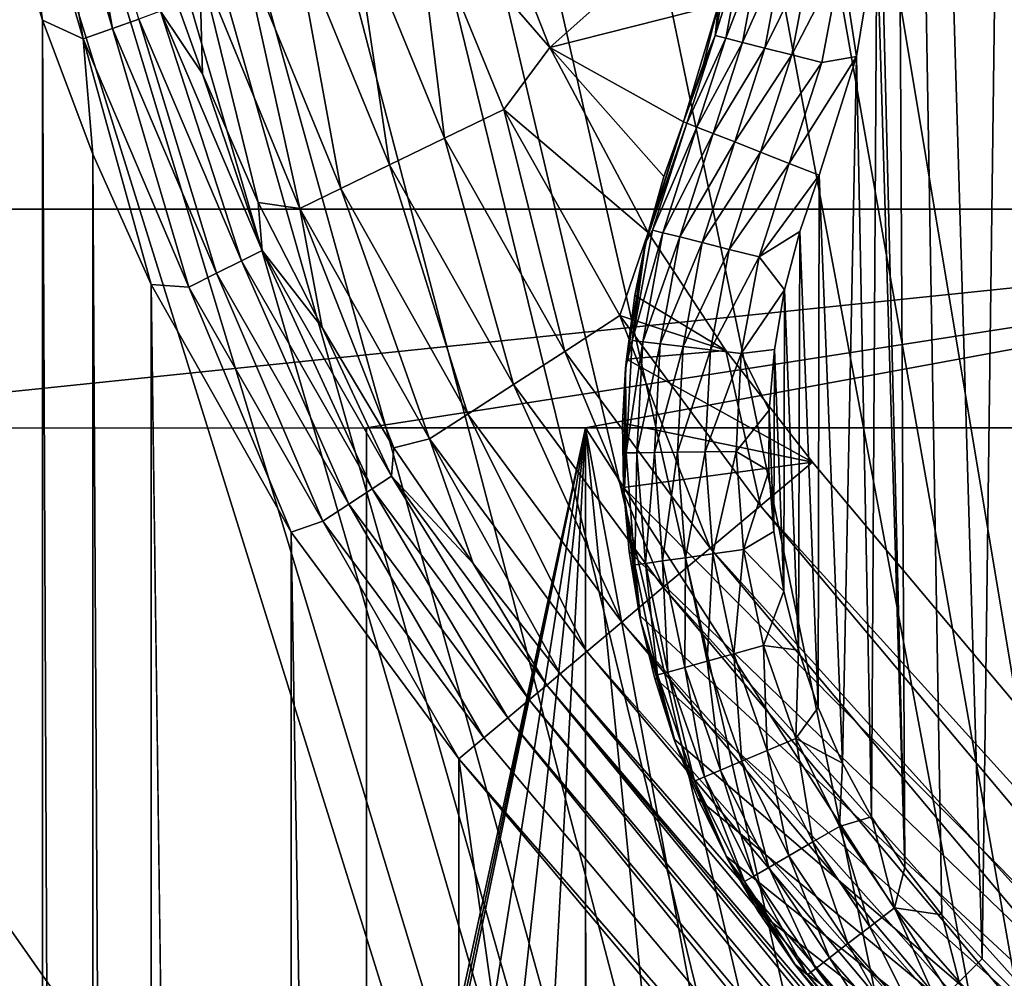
# Model space of a CAD drawing. Header units: metres. Extents: x -206 to 75, y -104 to 104.
# Tile 1051 of 1056: x -59.13 to -52.38, y 32.32 to 38.89. Entities that reach past the tile are written whole.
import ezdxf

# ---------------------------------------------------------------- set-up
doc = ezdxf.new("R2010")
doc.units = ezdxf.units.M
doc.layers.add('solid_01_1-CONSUMER_THERM_B_125288', color=7, linetype='CONTINUOUS')

msp = doc.modelspace()

# ---------------------------------------------------------------- linework, layer by layer
at = {"layer": 'solid_01_1-CONSUMER_THERM_B_125288'}
for points in [[(-37.64893, 67.310463), (-65.493088, -75.014526), (-65.514557, 74.985474)], [(-37.64893, 67.310463), (-37.75058, 66.766258), (-65.493088, -75.014526)], [(-37.75058, 66.766258), (-37.7505, 66.212639), (-65.493088, -75.014526)], [(-37.7505, 66.212639), (-37.731541, -66.233742), (-65.493088, -75.014526)], [(-54.604618, 63.590931, 75.400002), (-55.875881, 63.500595, 75.400002), (-46.600052, -0.008495, 75.400002)], [(-54.604618, 63.590931, 75.400002), (-46.602749, 37.591507, 75.400002), (-46.512596, 38.862782, 75.400002)], [(-54.604618, 63.590931, 75.400002), (-46.600052, -0.008495, 75.400002), (-46.602749, 37.591507, 75.400002)], [(-54.604618, 63.590931, 75.400002), (-46.512596, 38.862782, 75.400002), (-46.24081, 40.118778, 75.400002)], [(-55.875881, 63.500595, 75.400002), (-57.13184, 63.228626, 75.400002), (-46.600052, -0.008495, 75.400002)], [(-57.13184, 63.228626, 75.400002), (-57.743397, 63.02562, 75.400002), (-46.600052, -0.008495, 75.400002)], [(-57.743397, 63.02562, 75.400002), (-58.338539, 62.779522, 75.400002), (-46.600052, -0.008495, 75.400002)], [(-58.338539, 62.779522, 75.400002), (-59.467224, 62.163826, 75.400002), (-46.600052, -0.008495, 75.400002)], [(-59.467224, 62.163826, 75.400002), (-60.497128, 61.393181, 75.400002), (-46.600052, -0.008495, 75.400002)], [(-60.497128, 61.393181, 75.400002), (-60.968388, 60.95443, 75.400002), (-46.600052, -0.008495, 75.400002)], [(-60.968388, 60.95443, 75.400002), (-61.40707, 60.483109, 75.400002), (-46.600052, -0.008495, 75.400002)], [(-61.40707, 60.483109, 75.400002), (-62.177567, 59.453091, 75.400002), (-46.600052, -0.008495, 75.400002)], [(-62.177567, 59.453091, 75.400002), (-62.793098, 58.324318, 75.400002), (-46.600052, -0.008495, 75.400002)], [(-62.793098, 58.324318, 75.400002), (-63.039112, 57.729141, 75.400002), (-46.600052, -0.008495, 75.400002)], [(-63.039112, 57.729141, 75.400002), (-63.242031, 57.117554, 75.400002), (-46.600052, -0.008495, 75.400002)], [(-63.242031, 57.117554, 75.400002), (-63.513821, 55.861557, 75.400002), (-46.600052, -0.008495, 75.400002)], [(-63.513821, 55.861557, 75.400002), (-63.60397, 54.590282, 75.400002), (-46.600052, -0.008495, 75.400002)], [(-52.248238, 54.681129, 13.5), (-53.177639, 53.994682, 13.5), (-52.535599, 32.453663, 13.5)], [(-52.248238, 54.681129, 13.5), (-52.535599, 32.453663, 13.5), (-43.500061, 23.418135, 13.5)], [(-63.60397, 54.590282, 75.400002), (-63.600052, -0.009716, 75.400002), (-46.600052, -0.008495, 75.400002)], [(-48.602749, 37.591362, 72.400002), (-61.602749, 37.590427, 72.400002), (-61.60397, 54.590427, 72.400002)], [(-48.524323, 38.903294, 72.400002), (-48.602749, 37.591362, 72.400002), (-61.60397, 54.590427, 72.400002)], [(-53.177639, 53.994682, 13.5), (-53.234608, 39.918453, 13.5), (-53.066238, 33.079536, 13.5)], [(-53.177639, 53.994682, 13.5), (-52.81263, 32.754345, 13.5), (-52.535599, 32.453663, 13.5)], [(-53.177639, 53.994682, 13.5), (-53.066238, 33.079536, 13.5), (-52.81263, 32.754345, 13.5)], [(-59.001762, 40.580276, 1.599859), (-58.492748, 38.829185, 1.599859), (-58.816029, 40.622505, 1.720235)], [(-58.492748, 38.829185, 1.599859), (-58.31332, 38.893105, 1.720235), (-58.816029, 40.622505, 1.720235)], [(-59.209061, 40.53315, 1.525184), (-58.693008, 38.757843, 1.525184), (-59.001762, 40.580276, 1.599859)], [(-58.693008, 38.757843, 1.525184), (-58.492748, 38.829185, 1.599859), (-59.001762, 40.580276, 1.599859)], [(-59.209061, 40.53315, 1.525184), (-59.260582, 39.820492, 1.5), (-58.973278, 38.884315, 1.5)], [(-59.209061, 40.53315, 1.525184), (-58.973278, 38.884315, 1.5), (-58.693008, 38.757843, 1.525184)], [(-56.426468, 39.771786, 3.45631), (-55.497864, 38.697876, 3.5), (-56.025105, 40.038948, 3.5)], [(-54.237774, 39.821186, 3.5), (-56.025105, 40.038948, 3.5), (-55.497864, 38.697876, 3.5)], [(-53.234608, 39.918453, 13.5), (-53.257755, 39.486328, 13.5), (-53.066238, 33.079536, 13.5)], [(-58.962337, -38.912071, 1.5), (-58.973278, 38.884315, 1.5), (-59.260582, 39.820492, 1.5)], [(-59.249336, -39.848335, 1.5), (-58.962337, -38.912071, 1.5), (-59.260582, 39.820492, 1.5)], [(-54.237774, 39.821186, 3.5), (-55.497864, 38.697876, 3.5), (-54.341412, 38.990894, 3.5)], [(-56.853764, 39.626671, 3.325905), (-56.217865, 38.076176, 3.325905), (-56.426468, 39.771786, 3.45631)], [(-56.426468, 39.771786, 3.45631), (-55.811726, 38.272877, 3.45631), (-55.497864, 38.697876, 3.5)], [(-56.217865, 38.076176, 3.325905), (-55.811726, 38.272877, 3.45631), (-56.426468, 39.771786, 3.45631)], [(-57.25042, 39.491962, 3.113388), (-56.594879, 37.893581, 3.113388), (-56.853764, 39.626671, 3.325905)], [(-56.594879, 37.893581, 3.113388), (-56.217865, 38.076176, 3.325905), (-56.853764, 39.626671, 3.325905)], [(-57.602428, 39.372414, 2.826262), (-56.929462, 37.731541, 2.826262), (-57.25042, 39.491962, 3.113388)], [(-56.929462, 37.731541, 2.826262), (-56.594879, 37.893581, 3.113388), (-57.25042, 39.491962, 3.113388)], [(-53.499882, 39.307503, 13.475115), (-53.396095, 38.636612, 13.5), (-53.257755, 39.486328, 13.5)], [(-53.257755, 39.486328, 13.5), (-53.396095, 38.636612, 13.5), (-53.293507, 33.426723, 13.5)], [(-53.257755, 39.486328, 13.5), (-53.293507, 33.426723, 13.5), (-53.066238, 33.079536, 13.5)], [(-58.200096, 39.423279, 2.071429), (-57.876328, 38.518135, 2.071429), (-57.897369, 39.272247, 2.474663)], [(-58.163837, 38.946358, 1.8802), (-57.876328, 38.518135, 2.071429), (-58.200096, 39.423279, 2.071429)], [(-54.364655, 38.780788, 12.722384), (-54.247372, 39.400803, 12.722247), (-54.341404, 38.990929, 12.5)], [(-54.173943, 39.39164, 12.933833), (-54.247372, 39.400803, 12.722247), (-54.364655, 38.780788, 12.722384)], [(-54.173943, 39.39164, 12.933833), (-54.364655, 38.780788, 12.722384), (-54.292927, 38.762486, 12.93396)], [(-54.173943, 39.39164, 12.933833), (-54.292927, 38.762486, 12.93396), (-54.055595, 39.376865, 13.123621)], [(-57.897369, 39.272247, 2.474663), (-57.209801, 37.595768, 2.474663), (-57.602428, 39.372414, 2.826262)], [(-57.209801, 37.595768, 2.474663), (-56.929462, 37.731541, 2.826262), (-57.602428, 39.372414, 2.826262)], [(-54.292927, 38.762486, 12.93396), (-54.177338, 38.73299, 13.123731), (-54.055595, 39.376865, 13.123621)], [(-54.055595, 39.376865, 13.123621), (-54.177338, 38.73299, 13.123731), (-53.898273, 39.357231, 13.282076)], [(-54.177338, 38.73299, 13.123731), (-54.023693, 38.693787, 13.282164), (-53.898273, 39.357231, 13.282076)], [(-53.898273, 39.357231, 13.282076), (-54.023693, 38.693787, 13.282164), (-53.709881, 39.333714, 13.401237)], [(-54.023693, 38.693787, 13.282164), (-53.839714, 38.646843, 13.401298), (-53.709881, 39.333714, 13.401237)], [(-53.709881, 39.333714, 13.401237), (-53.839714, 38.646843, 13.401298), (-53.499882, 39.307503, 13.475115)], [(-57.494888, 37.635742, 2.071429), (-57.209801, 37.595768, 2.474663), (-57.897369, 39.272247, 2.474663)], [(-57.876328, 38.518135, 2.071429), (-57.494888, 37.635742, 2.071429), (-57.897369, 39.272247, 2.474663)], [(-53.839714, 38.646843, 13.401298), (-53.634647, 38.594521, 13.475146), (-53.499882, 39.307503, 13.475115)], [(-53.499882, 39.307503, 13.475115), (-53.634647, 38.594521, 13.475146), (-53.396095, 38.636612, 13.5)], [(-54.341412, 38.990894, 3.5), (-55.497864, 38.697876, 3.5), (-54.582043, 38.189552, 3.5)], [(-54.444931, 38.585197, 12.5), (-54.341404, 38.990929, 12.5), (-54.582043, 38.189552, 3.5)], [(-54.341412, 38.990894, 3.5), (-54.582043, 38.189552, 3.5), (-54.341404, 38.990929, 12.5)], [(-54.364655, 38.780788, 12.722384), (-54.341404, 38.990929, 12.5), (-54.444931, 38.585197, 12.5)], [(-58.31332, 38.893105, 1.720235), (-57.609383, 37.235394, 1.720235), (-58.163837, 38.946358, 1.8802)], [(-58.163837, 38.946358, 1.8802), (-57.467255, 37.305969, 1.8802), (-57.876328, 38.518135, 2.071429)], [(-57.609383, 37.235394, 1.720235), (-57.467255, 37.305969, 1.8802), (-58.163837, 38.946358, 1.8802)], [(-58.617794, -37.99506, 1.5), (-58.628448, 37.967438, 1.5), (-58.973278, 38.884315, 1.5)], [(-58.693008, 38.757843, 1.525184), (-58.973278, 38.884315, 1.5), (-58.628448, 37.967438, 1.5)], [(-58.962337, -38.912071, 1.5), (-58.617794, -37.99506, 1.5), (-58.973278, 38.884315, 1.5)], [(-58.492748, 38.829185, 1.599859), (-57.77998, 37.150677, 1.599859), (-58.31332, 38.893105, 1.720235)], [(-57.77998, 37.150677, 1.599859), (-57.609383, 37.235394, 1.720235), (-58.31332, 38.893105, 1.720235)], [(-58.693008, 38.757843, 1.525184), (-57.970387, 37.056126, 1.525184), (-58.492748, 38.829185, 1.599859)], [(-57.970387, 37.056126, 1.525184), (-57.77998, 37.150677, 1.599859), (-58.492748, 38.829185, 1.599859)], [(-58.693008, 38.757843, 1.525184), (-58.628448, 37.967438, 1.5), (-58.227875, 37.074448, 1.5)], [(-58.693008, 38.757843, 1.525184), (-58.227875, 37.074448, 1.5), (-57.970387, 37.056126, 1.525184)], [(-54.364655, 38.780788, 12.722384), (-54.582043, 38.189552, 12.5), (-54.55872, 38.180355, 12.722521)], [(-54.364655, 38.780788, 12.722384), (-54.444931, 38.585197, 12.5), (-54.582043, 38.189552, 12.5)], [(-54.292927, 38.762486, 12.93396), (-54.364655, 38.780788, 12.722384), (-54.55872, 38.180355, 12.722521)], [(-54.292927, 38.762486, 12.93396), (-54.55872, 38.180355, 12.722521), (-54.489822, 38.153198, 12.934086)], [(-54.292927, 38.762486, 12.93396), (-54.489822, 38.153198, 12.934086), (-54.177338, 38.73299, 13.123731)], [(-54.177338, 38.73299, 13.123731), (-54.489822, 38.153198, 12.934086), (-54.378815, 38.10944, 13.12384)], [(-54.177338, 38.73299, 13.123731), (-54.378815, 38.10944, 13.12384), (-54.023693, 38.693787, 13.282164)], [(-55.811726, 38.272877, 3.45631), (-54.824425, 37.430332, 3.5), (-55.497864, 38.697876, 3.5)], [(-54.715866, 37.813927, 3.5), (-55.497864, 38.697876, 3.5), (-54.824425, 37.430332, 3.5)], [(-54.582043, 38.189552, 3.5), (-55.497864, 38.697876, 3.5), (-54.715866, 37.813927, 3.5)], [(-54.023693, 38.693787, 13.282164), (-54.378815, 38.10944, 13.12384), (-54.231274, 38.051281, 13.282251)], [(-54.023693, 38.693787, 13.282164), (-54.231274, 38.051281, 13.282251), (-53.839714, 38.646843, 13.401298)], [(-54.444931, 38.585197, 12.5), (-54.582043, 38.189552, 3.5), (-54.582043, 38.189552, 12.5)], [(-53.839714, 38.646843, 13.401298), (-54.231274, 38.051281, 13.282251), (-54.054615, 37.981644, 13.401358)], [(-53.839714, 38.646843, 13.401298), (-54.054615, 37.981644, 13.401358), (-53.634647, 38.594521, 13.475146)], [(-53.634647, 38.594521, 13.475146), (-54.054615, 37.981644, 13.401358), (-53.857716, 37.90403, 13.475177)], [(-53.857716, 37.90403, 13.475177), (-53.651714, 37.822826, 13.5), (-53.396095, 38.636612, 13.5)], [(-53.634647, 38.594521, 13.475146), (-53.857716, 37.90403, 13.475177), (-53.396095, 38.636612, 13.5)], [(-53.396095, 38.636612, 13.5), (-53.651714, 37.822826, 13.5), (-53.491867, 33.792919, 13.5)], [(-53.396095, 38.636612, 13.5), (-53.491867, 33.792919, 13.5), (-53.293507, 33.426723, 13.5)], [(-57.467255, 37.305969, 1.8802), (-57.494888, 37.635742, 2.071429), (-57.876328, 38.518135, 2.071429)], [(-56.217865, 38.076176, 3.325905), (-55.395622, 36.615929, 3.325905), (-55.811726, 38.272877, 3.45631)], [(-55.811726, 38.272877, 3.45631), (-55.016838, 36.86121, 3.45631), (-54.824425, 37.430332, 3.5)], [(-55.395622, 36.615929, 3.325905), (-55.016838, 36.86121, 3.45631), (-55.811726, 38.272877, 3.45631)], [(-54.582043, 38.189552, 12.5), (-54.824425, 37.430332, 3.5), (-54.841553, 37.359261, 12.5)], [(-54.55872, 38.180355, 12.722521), (-54.582043, 38.189552, 12.5), (-54.841553, 37.359261, 12.5)], [(-54.794415, 37.447151, 12.7224), (-54.55872, 38.180355, 12.722521), (-54.841553, 37.359261, 12.5)], [(-54.715866, 37.813927, 3.5), (-54.824425, 37.430332, 3.5), (-54.582043, 38.189552, 12.5)], [(-54.489822, 38.153198, 12.934086), (-54.55872, 38.180355, 12.722521), (-54.794415, 37.447151, 12.7224)], [(-54.582043, 38.189552, 3.5), (-54.715866, 37.813927, 3.5), (-54.582043, 38.189552, 12.5)], [(-54.722622, 37.429089, 12.933973), (-54.489822, 38.153198, 12.934086), (-54.794415, 37.447151, 12.7224)], [(-54.722622, 37.429089, 12.933973), (-54.378815, 38.10944, 13.12384), (-54.489822, 38.153198, 12.934086)], [(-54.722622, 37.429089, 12.933973), (-54.606934, 37.399979, 13.123743), (-54.378815, 38.10944, 13.12384)], [(-54.606934, 37.399979, 13.123743), (-54.231274, 38.051281, 13.282251), (-54.378815, 38.10944, 13.12384)], [(-56.594879, 37.893581, 3.113388), (-55.747242, 36.388237, 3.113388), (-56.217865, 38.076176, 3.325905)], [(-55.747242, 36.388237, 3.113388), (-55.395622, 36.615929, 3.325905), (-56.217865, 38.076176, 3.325905)], [(-54.606934, 37.399979, 13.123743), (-54.453159, 37.361286, 13.282173), (-54.231274, 38.051281, 13.282251)], [(-54.453159, 37.361286, 13.282173), (-54.054615, 37.981644, 13.401358), (-54.231274, 38.051281, 13.282251)], [(-54.453159, 37.361286, 13.282173), (-54.269024, 37.314953, 13.401304), (-54.054615, 37.981644, 13.401358)], [(-54.269024, 37.314953, 13.401304), (-53.857716, 37.90403, 13.475177), (-54.054615, 37.981644, 13.401358)], [(-58.217484, -37.101894, 1.5), (-58.227875, 37.074448, 1.5), (-58.628448, 37.967438, 1.5)], [(-58.617794, -37.99506, 1.5), (-58.217484, -37.101894, 1.5), (-58.628448, 37.967438, 1.5)], [(-56.929462, 37.731541, 2.826262), (-56.059292, 36.186172, 2.826262), (-56.594879, 37.893581, 3.113388)], [(-56.059292, 36.186172, 2.826262), (-55.747242, 36.388237, 3.113388), (-56.594879, 37.893581, 3.113388)], [(-54.269024, 37.314953, 13.401304), (-54.063782, 37.263313, 13.475149), (-53.857716, 37.90403, 13.475177)], [(-53.857716, 37.90403, 13.475177), (-54.063782, 37.263313, 13.475149), (-53.651714, 37.822826, 13.5)], [(-54.063782, 37.263313, 13.475149), (-53.785965, 37.436649, 13.5), (-53.651714, 37.822826, 13.5)], [(-53.651714, 37.822826, 13.5), (-53.785965, 37.436649, 13.5), (-53.659222, 34.174755, 13.5)], [(-53.651714, 37.822826, 13.5), (-53.659222, 34.174755, 13.5), (-53.491867, 33.792919, 13.5)], [(-57.209801, 37.595768, 2.474663), (-56.320747, 36.016869, 2.474663), (-56.929462, 37.731541, 2.826262)], [(-56.320747, 36.016869, 2.474663), (-56.059292, 36.186172, 2.826262), (-56.929462, 37.731541, 2.826262)], [(-57.494888, 37.635742, 2.071429), (-57.057365, 36.779774, 2.071429), (-57.209801, 37.595768, 2.474663)], [(-57.467255, 37.305969, 1.8802), (-57.057365, 36.779774, 2.071429), (-57.494888, 37.635742, 2.071429)], [(-61.602642, 36.090427, 69.400002), (-61.602749, 37.590427, 69.400002), (-47.102749, 37.591469, 63.5)], [(-47.102749, 37.591469, 69.900002), (-47.102749, 37.591469, 63.5), (-61.602749, 37.590427, 69.400002)], [(-48.602749, 37.591362, 69.900002), (-47.102749, 37.591469, 69.900002), (-61.602749, 37.590427, 69.400002)], [(-48.602749, 37.591362, 72.400002), (-61.602749, 37.590427, 69.400002), (-61.602749, 37.590427, 72.400002)], [(-48.602749, 37.591362, 72.400002), (-48.602749, 37.591362, 69.900002), (-61.602749, 37.590427, 69.400002)], [(-56.752644, 36.090775, 67.426552), (-61.602642, 36.090427, 69.400002), (-47.102749, 37.591469, 63.5)], [(-56.565582, 35.953781, 2.071429), (-56.320747, 36.016869, 2.474663), (-57.209801, 37.595768, 2.474663)], [(-57.057365, 36.779774, 2.071429), (-56.565582, 35.953781, 2.071429), (-57.209801, 37.595768, 2.474663)], [(-56.752644, 36.090775, 67.426552), (-47.102749, 37.591469, 63.5), (-55.252644, 36.090885, 66.816208)], [(-47.102749, 37.591469, 63.5), (-47.102642, 36.091469, 63.5), (-55.252644, 36.090885, 66.816208)], [(-54.933842, 36.689716, 12.722278), (-54.794415, 37.447151, 12.7224), (-54.841553, 37.359261, 12.5)], [(-54.722622, 37.429089, 12.933973), (-54.794415, 37.447151, 12.7224), (-54.933842, 36.689716, 12.722278)], [(-54.063782, 37.263313, 13.475149), (-53.888966, 37.037327, 13.5), (-53.785965, 37.436649, 13.5)], [(-53.785965, 37.436649, 13.5), (-53.888966, 37.037327, 13.5), (-53.794022, 34.568638, 13.5)], [(-53.785965, 37.436649, 13.5), (-53.794022, 34.568638, 13.5), (-53.659222, 34.174755, 13.5)], [(-55.016838, 36.86121, 3.45631), (-54.291142, 36.622414, 3.5), (-54.824425, 37.430332, 3.5)], [(-54.722622, 37.429089, 12.933973), (-54.933842, 36.689716, 12.722278), (-54.860352, 36.681042, 12.933862)], [(-54.914452, 36.999187, 3.5), (-54.824425, 37.430332, 3.5), (-54.291142, 36.622414, 3.5)], [(-54.914452, 36.999187, 3.5), (-54.841553, 37.359261, 12.5), (-54.824425, 37.430332, 3.5)], [(-54.722622, 37.429089, 12.933973), (-54.860352, 36.681042, 12.933862), (-54.606934, 37.399979, 13.123743)], [(-54.860352, 36.681042, 12.933862), (-54.741901, 36.667057, 13.123646), (-54.606934, 37.399979, 13.123743)], [(-54.606934, 37.399979, 13.123743), (-54.741901, 36.667057, 13.123646), (-54.453159, 37.361286, 13.282173)], [(-57.609383, 37.235394, 1.720235), (-56.714119, 35.672691, 1.720235), (-57.467255, 37.305969, 1.8802)], [(-57.467255, 37.305969, 1.8802), (-56.581348, 35.759602, 1.8802), (-57.057365, 36.779774, 2.071429)], [(-56.714119, 35.672691, 1.720235), (-56.581348, 35.759602, 1.8802), (-57.467255, 37.305969, 1.8802)], [(-54.933842, 36.689716, 12.722278), (-54.841553, 37.359261, 12.5), (-54.978271, 36.500172, 12.5)], [(-54.97258, 36.562885, 3.5), (-54.978271, 36.500172, 12.5), (-54.841553, 37.359261, 12.5)], [(-54.914452, 36.999187, 3.5), (-54.97258, 36.562885, 3.5), (-54.841553, 37.359261, 12.5)], [(-54.741901, 36.667057, 13.123646), (-54.584446, 36.648468, 13.282096), (-54.453159, 37.361286, 13.282173)], [(-54.453159, 37.361286, 13.282173), (-54.584446, 36.648468, 13.282096), (-54.269024, 37.314953, 13.401304)], [(-54.584446, 36.648468, 13.282096), (-54.395897, 36.626209, 13.40125), (-54.269024, 37.314953, 13.401304)], [(-54.269024, 37.314953, 13.401304), (-54.395897, 36.626209, 13.40125), (-54.063782, 37.263313, 13.475149)], [(-57.77998, 37.150677, 1.599859), (-56.873486, 35.568371, 1.599859), (-57.609383, 37.235394, 1.720235)], [(-56.873486, 35.568371, 1.599859), (-56.714119, 35.672691, 1.720235), (-57.609383, 37.235394, 1.720235)], [(-54.395897, 36.626209, 13.40125), (-54.185726, 36.601398, 13.475121), (-54.063782, 37.263313, 13.475149)], [(-54.063782, 37.263313, 13.475149), (-54.185726, 36.601398, 13.475121), (-53.888966, 37.037327, 13.5)], [(-57.970387, 37.056126, 1.525184), (-57.051357, 35.451939, 1.525184), (-57.77998, 37.150677, 1.599859)], [(-57.051357, 35.451939, 1.525184), (-56.873486, 35.568371, 1.599859), (-57.77998, 37.150677, 1.599859)], [(-57.259026, -35.404366, 1.5), (-57.268982, 35.377403, 1.5), (-58.227875, 37.074448, 1.5)], [(-57.970387, 37.056126, 1.525184), (-58.227875, 37.074448, 1.5), (-57.268982, 35.377403, 1.5)], [(-58.217484, -37.101894, 1.5), (-57.259026, -35.404366, 1.5), (-58.227875, 37.074448, 1.5)], [(-57.970387, 37.056126, 1.525184), (-57.268982, 35.377403, 1.5), (-57.051357, 35.451939, 1.525184)], [(-54.185726, 36.601398, 13.475121), (-53.959042, 36.62833, 13.5), (-53.888966, 37.037327, 13.5)], [(-53.888966, 37.037327, 13.5), (-53.959042, 36.62833, 13.5), (-53.895416, 34.971577, 13.5)], [(-53.888966, 37.037327, 13.5), (-53.895416, 34.971577, 13.5), (-53.794022, 34.568638, 13.5)], [(-54.914452, 36.999187, 3.5), (-54.291142, 36.622414, 3.5), (-54.97258, 36.562885, 3.5)], [(-55.395622, 36.615929, 3.325905), (-54.399586, 35.268219, 3.325905), (-55.016838, 36.86121, 3.45631)], [(-55.016838, 36.86121, 3.45631), (-54.399586, 35.268219, 3.325905), (-54.05394, 35.558338, 3.45631)], [(-55.016838, 36.86121, 3.45631), (-54.05394, 35.558338, 3.45631), (-54.291142, 36.622414, 3.5)], [(-56.581348, 35.759602, 1.8802), (-56.565582, 35.953781, 2.071429), (-57.057365, 36.779774, 2.071429)], [(-54.974686, 35.920635, 12.722157), (-54.933842, 36.689716, 12.722278), (-54.978271, 36.500172, 12.5)], [(-54.860352, 36.681042, 12.933862), (-54.933842, 36.689716, 12.722278), (-54.974686, 35.920635, 12.722157)], [(-54.860352, 36.681042, 12.933862), (-54.974686, 35.920635, 12.722157), (-54.900711, 35.921486, 12.933749)], [(-54.860352, 36.681042, 12.933862), (-54.900711, 35.921486, 12.933749), (-54.741901, 36.667057, 13.123646)], [(-54.900711, 35.921486, 12.933749), (-54.781471, 35.922855, 13.123549), (-54.741901, 36.667057, 13.123646)], [(-54.741901, 36.667057, 13.123646), (-54.781471, 35.922855, 13.123549), (-54.584446, 36.648468, 13.282096)], [(-54.781471, 35.922855, 13.123549), (-54.622952, 35.924675, 13.282018), (-54.584446, 36.648468, 13.282096)], [(-54.584446, 36.648468, 13.282096), (-54.622952, 35.924675, 13.282018), (-54.395897, 36.626209, 13.40125)], [(-54.622952, 35.924675, 13.282018), (-54.433121, 35.926853, 13.401196), (-54.395897, 36.626209, 13.40125)], [(-54.395897, 36.626209, 13.40125), (-54.433121, 35.926853, 13.401196), (-54.185726, 36.601398, 13.475121)], [(-54.185726, 36.601398, 13.475121), (-53.995029, 36.213417, 13.5), (-53.959042, 36.62833, 13.5)], [(-53.959042, 36.62833, 13.5), (-53.995029, 36.213417, 13.5), (-53.963005, 35.381546, 13.5)], [(-53.959042, 36.62833, 13.5), (-53.963005, 35.381546, 13.5), (-53.895416, 34.971577, 13.5)], [(-55.747242, 36.388237, 3.113388), (-54.720448, 34.998909, 3.113388), (-55.395622, 36.615929, 3.325905)], [(-55.395622, 36.615929, 3.325905), (-54.720448, 34.998909, 3.113388), (-54.399586, 35.268219, 3.325905)], [(-54.97258, 36.562885, 3.5), (-53.69751, 35.857506, 3.5), (-54.998577, 36.122967, 3.5)], [(-54.97258, 36.562885, 3.5), (-54.998577, 36.122967, 3.5), (-54.978271, 36.500172, 12.5)], [(-54.97258, 36.562885, 3.5), (-54.291142, 36.622414, 3.5), (-53.69751, 35.857506, 3.5)], [(-54.433121, 35.926853, 13.401196), (-54.221516, 35.929279, 13.475094), (-54.185726, 36.601398, 13.475121)], [(-54.291142, 36.622414, 3.5), (-54.05394, 35.558338, 3.45631), (-53.69751, 35.857506, 3.5)], [(-54.185726, 36.601398, 13.475121), (-54.221516, 35.929279, 13.475094), (-53.995029, 36.213417, 13.5)], [(-54.998577, 36.122967, 3.5), (-54.992222, 35.682442, 3.5), (-54.978271, 36.500172, 12.5)], [(-54.992222, 35.682442, 3.5), (-54.989326, 35.630341, 12.5), (-54.978271, 36.500172, 12.5)], [(-54.974686, 35.920635, 12.722157), (-54.978271, 36.500172, 12.5), (-54.989326, 35.630341, 12.5)], [(-56.059292, 36.186172, 2.826262), (-55.005196, 34.759907, 2.826262), (-55.747242, 36.388237, 3.113388)], [(-55.747242, 36.388237, 3.113388), (-55.005196, 34.759907, 2.826262), (-54.720448, 34.998909, 3.113388)], [(-56.320747, 36.016869, 2.474663), (-55.243778, 34.559654, 2.474663), (-56.059292, 36.186172, 2.826262)], [(-56.059292, 36.186172, 2.826262), (-55.243778, 34.559654, 2.474663), (-55.005196, 34.759907, 2.826262)], [(-54.221516, 35.929279, 13.475094), (-53.996346, 35.79652, 13.5), (-53.995029, 36.213417, 13.5)], [(-53.995029, 36.213417, 13.5), (-53.996346, 35.79652, 13.5), (-53.963005, 35.381546, 13.5)], [(-56.752644, 36.090775, 72.400002), (-61.602642, 36.090427, 69.400002), (-56.752644, 36.090775, 67.426552)], [(-56.752644, 36.090775, 72.400002), (-61.602642, 36.090427, 72.400002), (-61.602642, 36.090427, 69.400002)], [(-56.752644, 36.090775, 72.400002), (-56.752148, 29.174076, 72.400002), (-61.602642, 36.090427, 72.400002)], [(-61.602642, 36.090427, 72.400002), (-56.752148, 29.174076, 72.400002), (-57.46405, 28.981379, 72.400002)], [(-61.602642, 36.090427, 72.400002), (-57.46405, 28.981379, 72.400002), (-58.131508, 28.66873, 72.400002)], [(-61.602642, 36.090427, 72.400002), (-58.131508, 28.66873, 72.400002), (-58.735168, 28.245279, 72.400002)], [(-61.602642, 36.090427, 72.400002), (-58.735168, 28.245279, 72.400002), (-59.256687, 27.723686, 72.400002)], [(-56.752148, 29.174076, 67.426552), (-56.752644, 36.090775, 67.426552), (-55.252644, 36.090885, 66.816208)], [(-56.752644, 36.090775, 72.400002), (-56.752644, 36.090775, 67.426552), (-56.752148, 29.174076, 67.426552)], [(-56.752644, 36.090775, 72.400002), (-56.752148, 29.174076, 67.426552), (-56.752148, 29.174076, 72.400002)], [(-56.719543, 29.179792, 67.413284), (-56.752148, 29.174076, 67.426552), (-55.252644, 36.090885, 66.816208)], [(-56.719543, 29.179792, 67.413284), (-55.252644, 36.090885, 66.816208), (-56.686893, 29.185257, 67.400002)], [(-55.252644, 36.090885, 66.816208), (-56.345837, 29.226856, 67.261223), (-56.686893, 29.185257, 67.400002)], [(-55.252644, 36.090885, 66.816208), (-56.002151, 29.241274, 67.121376), (-56.345837, 29.226856, 67.261223)], [(-55.252644, 36.090885, 66.816208), (-55.625416, 29.224096, 66.968086), (-56.002151, 29.241274, 67.121376)], [(-55.252644, 36.090885, 66.816208), (-55.252148, 29.174185, 66.816208), (-55.625416, 29.224096, 66.968086)], [(-47.102642, 36.091469, 69.900002), (-55.252644, 36.090885, 66.816208), (-47.102642, 36.091469, 63.5)], [(-48.602642, 36.091362, 69.900002), (-55.252644, 36.090885, 66.816208), (-47.102642, 36.091469, 69.900002)], [(-55.252644, 36.090885, 72.400002), (-48.602642, 36.091362, 72.400002), (-48.601898, 25.741362, 72.400002)], [(-55.252644, 36.090885, 72.400002), (-55.252644, 36.090885, 66.816208), (-48.602642, 36.091362, 72.400002)], [(-48.602642, 36.091362, 69.900002), (-48.602642, 36.091362, 72.400002), (-55.252644, 36.090885, 66.816208)], [(-55.252644, 36.090885, 66.816208), (-55.25182, 29.174084, 67.400002), (-55.252148, 29.174185, 66.816208)], [(-55.252148, 29.174185, 72.400002), (-55.25182, 29.174084, 67.400002), (-55.252644, 36.090885, 66.816208)], [(-55.252644, 36.090885, 72.400002), (-48.601898, 25.741362, 72.400002), (-53.872711, 28.669037, 72.400002)], [(-55.252644, 36.090885, 72.400002), (-55.252148, 29.174185, 72.400002), (-55.252644, 36.090885, 66.816208)], [(-55.252644, 36.090885, 72.400002), (-54.540215, 28.981588, 72.400002), (-55.252148, 29.174185, 72.400002)], [(-55.252644, 36.090885, 72.400002), (-53.872711, 28.669037, 72.400002), (-54.540215, 28.981588, 72.400002)], [(-54.998577, 36.122967, 3.5), (-53.69751, 35.857506, 3.5), (-54.992222, 35.682442, 3.5)], [(-56.565582, 35.953781, 2.071429), (-56.021576, 35.161209, 2.071429), (-56.320747, 36.016869, 2.474663)], [(-56.320747, 36.016869, 2.474663), (-55.42762, 34.405346, 2.071429), (-55.243778, 34.559654, 2.474663)], [(-56.021576, 35.161209, 2.071429), (-55.42762, 34.405346, 2.071429), (-56.320747, 36.016869, 2.474663)], [(-56.581348, 35.759602, 1.8802), (-56.021576, 35.161209, 2.071429), (-56.565582, 35.953781, 2.071429)], [(-54.91626, 35.152687, 12.722034), (-54.974686, 35.920635, 12.722157), (-54.989326, 35.630341, 12.5)], [(-54.900711, 35.921486, 12.933749), (-54.974686, 35.920635, 12.722157), (-54.91626, 35.152687, 12.722034)], [(-54.900711, 35.921486, 12.933749), (-54.91626, 35.152687, 12.722034), (-54.843037, 35.16304, 12.933637)], [(-54.900711, 35.921486, 12.933749), (-54.843037, 35.16304, 12.933637), (-54.781471, 35.922855, 13.123549)], [(-54.843037, 35.16304, 12.933637), (-54.724987, 35.179733, 13.123451), (-54.781471, 35.922855, 13.123549)], [(-54.781471, 35.922855, 13.123549), (-54.724987, 35.179733, 13.123451), (-54.622952, 35.924675, 13.282018)], [(-54.724987, 35.179733, 13.123451), (-54.568039, 35.201923, 13.28194), (-54.622952, 35.924675, 13.282018)], [(-54.622952, 35.924675, 13.282018), (-54.568039, 35.201923, 13.28194), (-54.433121, 35.926853, 13.401196)], [(-54.568039, 35.201923, 13.28194), (-54.380077, 35.2285, 13.401142), (-54.433121, 35.926853, 13.401196)], [(-54.433121, 35.926853, 13.401196), (-54.380077, 35.2285, 13.401142), (-54.221516, 35.929279, 13.475094)], [(-54.380077, 35.2285, 13.401142), (-54.170551, 35.258125, 13.475066), (-54.221516, 35.929279, 13.475094)], [(-54.221516, 35.929279, 13.475094), (-54.170551, 35.258125, 13.475066), (-53.996346, 35.79652, 13.5)], [(-54.992222, 35.682442, 3.5), (-53.69751, 35.857506, 3.5), (-45.54501, 26.144556, 3.5)], [(-54.05394, 35.558338, 3.45631), (-45.54501, 26.144556, 3.5), (-53.69751, 35.857506, 3.5)], [(-56.714119, 35.672691, 1.720235), (-55.640121, 34.226986, 1.720235), (-56.581348, 35.759602, 1.8802)], [(-56.581348, 35.759602, 1.8802), (-55.640121, 34.226986, 1.720235), (-55.518574, 34.329006, 1.8802)], [(-56.581348, 35.759602, 1.8802), (-55.518574, 34.329006, 1.8802), (-56.021576, 35.161209, 2.071429)], [(-54.170551, 35.258125, 13.475066), (-53.963005, 35.381546, 13.5), (-53.996346, 35.79652, 13.5)], [(-54.992222, 35.682442, 3.5), (-45.54501, 26.144556, 3.5), (-54.953609, 35.243984, 3.5)], [(-54.992222, 35.682442, 3.5), (-54.953609, 35.243984, 3.5), (-54.989326, 35.630341, 12.5)], [(-56.873486, 35.568371, 1.599859), (-55.786015, 34.10453, 1.599859), (-56.714119, 35.672691, 1.720235)], [(-56.714119, 35.672691, 1.720235), (-55.786015, 34.10453, 1.599859), (-55.640121, 34.226986, 1.720235)], [(-54.91626, 35.152687, 12.722034), (-54.989326, 35.630341, 12.5), (-54.874485, 34.768055, 12.5)], [(-54.882881, 34.809158, 3.5), (-54.874485, 34.768055, 12.5), (-54.989326, 35.630341, 12.5)], [(-54.953609, 35.243984, 3.5), (-54.882881, 34.809158, 3.5), (-54.989326, 35.630341, 12.5)], [(-57.051357, 35.451939, 1.525184), (-55.948849, 33.967857, 1.525184), (-56.873486, 35.568371, 1.599859)], [(-56.873486, 35.568371, 1.599859), (-55.948849, 33.967857, 1.525184), (-55.786015, 34.10453, 1.599859)], [(-54.05394, 35.558338, 3.45631), (-54.399586, 35.268219, 3.325905), (-45.902851, 25.8442, 3.455959)], [(-54.05394, 35.558338, 3.45631), (-45.902851, 25.8442, 3.455959), (-45.54501, 26.144556, 3.5)], [(-57.051357, 35.451939, 1.525184), (-57.268982, 35.377403, 1.5), (-56.119663, 33.824486, 1.5)], [(-57.051357, 35.451939, 1.525184), (-56.119663, 33.824486, 1.5), (-55.948849, 33.967857, 1.525184)], [(-56.109974, -33.850849, 1.5), (-56.119663, 33.824486, 1.5), (-57.268982, 35.377403, 1.5)], [(-57.259026, -35.404366, 1.5), (-56.109974, -33.850849, 1.5), (-57.268982, 35.377403, 1.5)], [(-54.170551, 35.258125, 13.475066), (-53.895416, 34.971577, 13.5), (-53.963005, 35.381546, 13.5)], [(-54.953609, 35.243984, 3.5), (-45.54501, 26.144556, 3.5), (-54.882881, 34.809158, 3.5)], [(-54.399586, 35.268219, 3.325905), (-54.720448, 34.998909, 3.113388), (-46.248089, 25.554428, 3.325387)], [(-54.568039, 35.201923, 13.28194), (-54.420609, 34.492233, 13.281862), (-54.380077, 35.2285, 13.401142)], [(-54.420609, 34.492233, 13.281862), (-54.237644, 34.542759, 13.401088), (-54.380077, 35.2285, 13.401142)], [(-54.399586, 35.268219, 3.325905), (-46.248089, 25.554428, 3.325387), (-45.902851, 25.8442, 3.455959)], [(-54.380077, 35.2285, 13.401142), (-54.237644, 34.542759, 13.401088), (-54.170551, 35.258125, 13.475066)], [(-54.237644, 34.542759, 13.401088), (-54.03368, 34.599091, 13.475039), (-54.170551, 35.258125, 13.475066)], [(-54.170551, 35.258125, 13.475066), (-54.03368, 34.599091, 13.475039), (-53.895416, 34.971577, 13.5)], [(-56.021576, 35.161209, 2.071429), (-55.518574, 34.329006, 1.8802), (-55.42762, 34.405346, 2.071429)], [(-54.843037, 35.16304, 12.933637), (-54.91626, 35.152687, 12.722034), (-54.759537, 34.398632, 12.721913)], [(-54.759537, 34.398632, 12.721913), (-54.91626, 35.152687, 12.722034), (-54.874485, 34.768055, 12.5)], [(-54.843037, 35.16304, 12.933637), (-54.688282, 34.418308, 12.933524), (-54.724987, 35.179733, 13.123451)], [(-54.843037, 35.16304, 12.933637), (-54.759537, 34.398632, 12.721913), (-54.688282, 34.418308, 12.933524)], [(-54.724987, 35.179733, 13.123451), (-54.57338, 34.450043, 13.123353), (-54.568039, 35.201923, 13.28194)], [(-54.688282, 34.418308, 12.933524), (-54.57338, 34.450043, 13.123353), (-54.724987, 35.179733, 13.123451)], [(-54.57338, 34.450043, 13.123353), (-54.420609, 34.492233, 13.281862), (-54.568039, 35.201923, 13.28194)], [(-54.720448, 34.998909, 3.113388), (-55.005196, 34.759907, 2.826262), (-46.568554, 25.285448, 3.112886)], [(-54.720448, 34.998909, 3.113388), (-46.568554, 25.285448, 3.112886), (-46.248089, 25.554428, 3.325387)], [(-54.03368, 34.599091, 13.475039), (-53.794022, 34.568638, 13.5), (-53.895416, 34.971577, 13.5)], [(-54.882881, 34.809158, 3.5), (-45.54501, 26.144556, 3.5), (-54.780396, 34.380531, 3.5)], [(-54.882881, 34.809158, 3.5), (-54.780396, 34.380531, 3.5), (-54.874485, 34.768055, 12.5)], [(-55.005196, 34.759907, 2.826262), (-55.243778, 34.559654, 2.474663), (-46.852959, 25.046736, 2.825941)], [(-55.005196, 34.759907, 2.826262), (-46.852959, 25.046736, 2.825941), (-46.568554, 25.285448, 3.112886)], [(-54.759537, 34.398632, 12.721913), (-54.874485, 34.768055, 12.5), (-54.636166, 33.931438, 12.5)], [(-54.646908, 33.961098, 3.5), (-54.636166, 33.931438, 12.5), (-54.874485, 34.768055, 12.5)], [(-54.780396, 34.380531, 3.5), (-54.646908, 33.961098, 3.5), (-54.874485, 34.768055, 12.5)], [(-55.243778, 34.559654, 2.474663), (-55.42762, 34.405346, 2.071429), (-47.091278, 24.846704, 2.474663)], [(-55.243778, 34.559654, 2.474663), (-47.091278, 24.846704, 2.474663), (-46.852959, 25.046736, 2.825941)], [(-54.420609, 34.492233, 13.281862), (-54.183113, 33.807384, 13.281785), (-54.237644, 34.542759, 13.401088)], [(-54.237644, 34.542759, 13.401088), (-54.008183, 33.881023, 13.401033), (-54.03368, 34.599091, 13.475039)], [(-54.183113, 33.807384, 13.281785), (-54.008183, 33.881023, 13.401033), (-54.237644, 34.542759, 13.401088)], [(-54.03368, 34.599091, 13.475039), (-53.813164, 33.963116, 13.475011), (-53.794022, 34.568638, 13.5)], [(-54.008183, 33.881023, 13.401033), (-53.813164, 33.963116, 13.475011), (-54.03368, 34.599091, 13.475039)], [(-53.813164, 33.963116, 13.475011), (-53.659222, 34.174755, 13.5), (-53.794022, 34.568638, 13.5)], [(-54.57338, 34.450043, 13.123353), (-54.32917, 33.745903, 13.123256), (-54.420609, 34.492233, 13.281862)], [(-54.32917, 33.745903, 13.123256), (-54.183113, 33.807384, 13.281785), (-54.420609, 34.492233, 13.281862)], [(-55.42762, 34.405346, 2.071429), (-55.518574, 34.329006, 1.8802), (-47.27512, 24.692398, 2.071429)], [(-55.42762, 34.405346, 2.071429), (-47.27512, 24.692398, 2.071429), (-47.091278, 24.846704, 2.474663)], [(-54.688282, 34.418308, 12.933524), (-54.759537, 34.398632, 12.721913), (-54.507122, 33.670994, 12.721791)], [(-54.507122, 33.670994, 12.721791), (-54.759537, 34.398632, 12.721913), (-54.636166, 33.931438, 12.5)], [(-54.688282, 34.418308, 12.933524), (-54.439014, 33.699665, 12.933412), (-54.57338, 34.450043, 13.123353)], [(-54.688282, 34.418308, 12.933524), (-54.507122, 33.670994, 12.721791), (-54.439014, 33.699665, 12.933412)], [(-54.439014, 33.699665, 12.933412), (-54.32917, 33.745903, 13.123256), (-54.57338, 34.450043, 13.123353)], [(-54.780396, 34.380531, 3.5), (-45.54501, 26.144556, 3.5), (-54.646908, 33.961098, 3.5)], [(-55.518574, 34.329006, 1.8802), (-55.640121, 34.226986, 1.720235), (-47.487217, 24.514376, 1.720659)], [(-55.518574, 34.329006, 1.8802), (-47.365753, 24.616325, 1.880731), (-47.27512, 24.692398, 2.071429)], [(-55.518574, 34.329006, 1.8802), (-47.487217, 24.514376, 1.720659), (-47.365753, 24.616325, 1.880731)], [(-55.640121, 34.226986, 1.720235), (-55.786015, 34.10453, 1.599859), (-47.633049, 24.391972, 1.600154)], [(-55.640121, 34.226986, 1.720235), (-47.633049, 24.391972, 1.600154), (-47.487217, 24.514376, 1.720659)], [(-53.813164, 33.963116, 13.475011), (-53.491867, 33.792919, 13.5), (-53.659222, 34.174755, 13.5)], [(-55.786015, 34.10453, 1.599859), (-55.948849, 33.967857, 1.525184), (-47.795841, 24.255331, 1.525335)], [(-55.786015, 34.10453, 1.599859), (-47.795841, 24.255331, 1.525335), (-47.633049, 24.391972, 1.600154)], [(-55.948849, 33.967857, 1.525184), (-56.119663, 33.824486, 1.5), (-47.795841, 24.255331, 1.525335)], [(-54.646908, 33.961098, 3.5), (-45.54501, 26.144556, 3.5), (-54.482929, 33.552349, 3.5)], [(-54.646908, 33.961098, 3.5), (-54.482929, 33.552349, 3.5), (-54.636166, 33.931438, 12.5)], [(-54.507122, 33.670994, 12.721791), (-54.636166, 33.931438, 12.5), (-54.279373, 33.138073, 12.5)], [(-54.289207, 33.156357, 3.5), (-54.279373, 33.138073, 12.5), (-54.636166, 33.931438, 12.5)], [(-54.482929, 33.552349, 3.5), (-54.289207, 33.156357, 3.5), (-54.636166, 33.931438, 12.5)], [(-54.008183, 33.881023, 13.401033), (-53.695503, 33.254288, 13.40098), (-53.813164, 33.963116, 13.475011)], [(-53.813164, 33.963116, 13.475011), (-53.512672, 33.360779, 13.474983), (-53.491867, 33.792919, 13.5)], [(-53.695503, 33.254288, 13.40098), (-53.512672, 33.360779, 13.474983), (-53.813164, 33.963116, 13.475011)], [(-54.183113, 33.807384, 13.281785), (-53.859497, 33.158768, 13.281707), (-54.008183, 33.881023, 13.401033)], [(-53.859497, 33.158768, 13.281707), (-53.695503, 33.254288, 13.40098), (-54.008183, 33.881023, 13.401033)], [(-47.960255, -24.135565, 1.5), (-47.967163, 24.111536, 1.5), (-56.119663, 33.824486, 1.5)], [(-47.795841, 24.255331, 1.525335), (-56.119663, 33.824486, 1.5), (-47.967163, 24.111536, 1.5)], [(-56.109974, -33.850849, 1.5), (-47.960255, -24.135565, 1.5), (-56.119663, 33.824486, 1.5)], [(-54.32917, 33.745903, 13.123256), (-53.996414, 33.079018, 13.123158), (-54.183113, 33.807384, 13.281785)], [(-53.996414, 33.079018, 13.123158), (-53.859497, 33.158768, 13.281707), (-54.183113, 33.807384, 13.281785)], [(-53.512672, 33.360779, 13.474983), (-53.293507, 33.426723, 13.5), (-53.491867, 33.792919, 13.5)], [(-54.439014, 33.699665, 12.933412), (-54.099377, 33.019047, 12.9333), (-54.32917, 33.745903, 13.123256)], [(-54.099377, 33.019047, 12.9333), (-53.996414, 33.079018, 13.123158), (-54.32917, 33.745903, 13.123256)], [(-54.439014, 33.699665, 12.933412), (-54.507122, 33.670994, 12.721791), (-54.163208, 32.981865, 12.72167)], [(-54.163208, 32.981865, 12.72167), (-54.507122, 33.670994, 12.721791), (-54.279373, 33.138073, 12.5)], [(-54.439014, 33.699665, 12.933412), (-54.163208, 32.981865, 12.72167), (-54.099377, 33.019047, 12.9333)], [(-54.482929, 33.552349, 3.5), (-45.54501, 26.144556, 3.5), (-54.289207, 33.156357, 3.5)], [(-53.512672, 33.360779, 13.474983), (-53.137188, 32.802086, 13.474956), (-53.293507, 33.426723, 13.5)], [(-53.137188, 32.802086, 13.474956), (-53.066238, 33.079536, 13.5), (-53.293507, 33.426723, 13.5)], [(-53.695503, 33.254288, 13.40098), (-53.304794, 32.672966, 13.400926), (-53.512672, 33.360779, 13.474983)], [(-53.304794, 32.672966, 13.400926), (-53.137188, 32.802086, 13.474956), (-53.512672, 33.360779, 13.474983)], [(-53.859497, 33.158768, 13.281707), (-53.455124, 32.557152, 13.28163), (-53.695503, 33.254288, 13.40098)], [(-53.455124, 32.557152, 13.28163), (-53.304794, 32.672966, 13.400926), (-53.695503, 33.254288, 13.40098)], [(-54.289207, 33.156357, 3.5), (-45.54501, 26.144556, 3.5), (-54.06728, 32.776203, 3.5)], [(-54.289207, 33.156357, 3.5), (-54.06728, 32.776203, 3.5), (-54.279373, 33.138073, 12.5)], [(-54.163208, 32.981865, 12.72167), (-54.279373, 33.138073, 12.5), (-53.811611, 32.40464, 12.5)], [(-53.818005, 32.413242, 3.5), (-53.811611, 32.40464, 12.5), (-54.279373, 33.138073, 12.5)], [(-54.06728, 32.776203, 3.5), (-53.818005, 32.413242, 3.5), (-54.279373, 33.138073, 12.5)], [(-53.996414, 33.079018, 13.123158), (-53.580631, 32.460468, 13.123061), (-53.859497, 33.158768, 13.281707)], [(-53.580631, 32.460468, 13.123061), (-53.455124, 32.557152, 13.28163), (-53.859497, 33.158768, 13.281707)], [(-54.099377, 33.019047, 12.9333), (-53.675007, 32.387764, 12.933187), (-53.996414, 33.079018, 13.123158)], [(-53.675007, 32.387764, 12.933187), (-53.580631, 32.460468, 13.123061), (-53.996414, 33.079018, 13.123158)], [(-53.137188, 32.802086, 13.474956), (-52.81263, 32.754345, 13.5), (-53.066238, 33.079536, 13.5)], [(-54.099377, 33.019047, 12.9333), (-54.163208, 32.981865, 12.72167), (-53.733505, 32.342697, 12.721548)], [(-53.733505, 32.342697, 12.721548), (-54.163208, 32.981865, 12.72167), (-53.811611, 32.40464, 12.5)], [(-54.099377, 33.019047, 12.9333), (-53.733505, 32.342697, 12.721548), (-53.675007, 32.387764, 12.933187)], [(-53.304794, 32.672966, 13.400926), (-52.842545, 32.146721, 13.400871), (-53.137188, 32.802086, 13.474956)], [(-53.137188, 32.802086, 13.474956), (-52.692944, 32.296318, 13.474928), (-52.81263, 32.754345, 13.5)], [(-53.137188, 32.802086, 13.474956), (-52.842545, 32.146721, 13.400871), (-52.692944, 32.296318, 13.474928)], [(-54.06728, 32.776203, 3.5), (-45.54501, 26.144556, 3.5), (-53.818005, 32.413242, 3.5)], [(-52.692944, 32.296318, 13.474928), (-52.535599, 32.453663, 13.5), (-52.81263, 32.754345, 13.5)], [(-53.455124, 32.557152, 13.28163), (-52.976723, 32.012543, 13.281551), (-53.304794, 32.672966, 13.400926)], [(-53.304794, 32.672966, 13.400926), (-52.976723, 32.012543, 13.281551), (-52.842545, 32.146721, 13.400871)], [(-53.580631, 32.460468, 13.123061), (-53.088734, 31.90053, 13.122963), (-53.455124, 32.557152, 13.28163)], [(-53.455124, 32.557152, 13.28163), (-53.088734, 31.90053, 13.122963), (-52.976723, 32.012543, 13.281551)], [(-53.675007, 32.387764, 12.933187), (-53.172955, 31.816307, 12.933075), (-53.580631, 32.460468, 13.123061)], [(-53.580631, 32.460468, 13.123061), (-53.172955, 31.816307, 12.933075), (-53.088734, 31.90053, 13.122963)], [(-52.692944, 32.296318, 13.474928), (-43.500061, 23.418135, 13.5), (-52.535599, 32.453663, 13.5)], [(-53.818005, 32.413242, 3.5), (-45.54501, 26.144556, 3.5), (-53.542381, 32.069077, 3.5)], [(-53.818005, 32.413242, 3.5), (-53.542381, 32.069077, 3.5), (-53.811611, 32.40464, 12.5)], [(-53.811611, 32.40464, 12.5), (-53.242706, 31.746557, 3.5), (-53.242706, 31.746557, 12.5)], [(-53.542381, 32.069077, 3.5), (-53.242706, 31.746557, 3.5), (-53.811611, 32.40464, 12.5)], [(-53.733505, 32.342697, 12.721548), (-53.811611, 32.40464, 12.5), (-53.242706, 31.746557, 12.5)], [(-53.675007, 32.387764, 12.933187), (-53.733505, 32.342697, 12.721548), (-53.225155, 31.764111, 12.721427)], [(-53.675007, 32.387764, 12.933187), (-53.225155, 31.764111, 12.721427), (-53.172955, 31.816307, 12.933075)], [(-53.733505, 32.342697, 12.721548), (-53.242706, 31.746557, 12.5), (-53.225155, 31.764111, 12.721427)]]:
    msp.add_3dface(points, dxfattribs=at)

doc.saveas('drawing.dxf')
